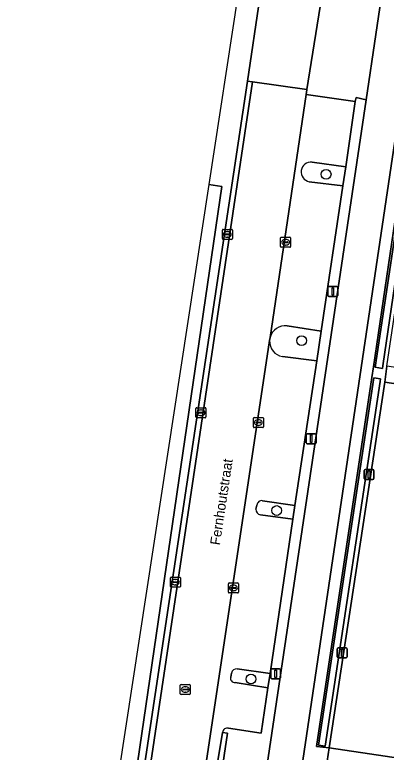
# Model space of a CAD drawing. Extents: x 164148 to 165261, y 382513 to 383432.
# Drawn here: x 164152.8 to 164189.9, y 382810.5 to 382884.2 of the extents above; entities that cross this region are included whole.
import ezdxf

# ---------------------------------------------------------------- set-up
doc = ezdxf.new("R2010")
doc.units = 0
for name, color, linetype in [('IMGEO_Boom', 7, 'Continuous'), ('IMGEO_Erf', 7, 'Continuous'), ('IMGEO_Fietspad_gesloten', 7, 'Continuous'), ('IMGEO_Groenvoorziening', 7, 'Continuous'), ('IMGEO_Hek', 7, 'Continuous'), ('IMGEO_Kolk', 7, 'Continuous'), ('IMGEO_Lichtmast', 7, 'Continuous'), ('IMGEO_Muur', 7, 'Continuous'), ('IMGEO_Openbare_ruimte_label', 7, 'Continuous'), ('IMGEO_Parkeervlak_open', 7, 'Continuous'), ('IMGEO_Rijbaan_lokaal_gesloten', 7, 'Continuous'), ('IMGEO_Rijbaan_lokaal_open', 7, 'Continuous'), ('IMGEO_Rioolput', 7, 'Continuous'), ('IMGEO_Terreindeel_halfverhard', 7, 'Continuous'), ('IMGEO_Voetpad_open', 7, 'Continuous')]:
    doc.layers.add(name, color=color, linetype=linetype)

msp = doc.modelspace()

# ---------------------------------------------------------------- linework, layer by layer
at = {"layer": 'IMGEO_Boom'}
for centre in [(164183.924, 382868.261), (164181.47, 382851.638), (164178.988, 382834.655), (164176.416, 382817.815)]:
    msp.add_circle(centre, 0.489, dxfattribs=at)
at = {"layer": 'IMGEO_Erf'}
msp.add_lwpolyline([(164152.812, 382740.722), (164153.327, 382740.647), (164155.035, 382750), (164157.185, 382764.868), (164158.551, 382764.671), (164162.025, 382788.452), (164173.504, 382867.045), (164172.198, 382867.23)], close=True, dxfattribs=at)
at = {"layer": 'IMGEO_Fietspad_gesloten'}
msp.add_lwpolyline([(164190.689, 382894.499), (164190.234, 382891.596), (164189.857, 382888.808), (164187.931, 382875.721), (164175.935, 382795.185), (164179.379, 382794.647), (164192.527, 382883.247), (164193.163, 382887.512), (164193.241, 382887.995), (164193.831, 382891.984), (164194.138, 382894.005)], close=True, dxfattribs=at)
at = {"layer": 'IMGEO_Groenvoorziening'}
for points in [[(164183.743, 382887.697), (164183.319, 382885.048), (164181.986, 382876.723), (164182.013, 382876.719), (164181.945, 382876.241), (164186.841, 382875.528), (164186.91, 382875.936), (164187.931, 382875.721), (164189.857, 382888.808)], [(164182.243, 382867.523), (164185.583, 382867.093), (164185.878, 382869.019), (164182.528, 382869.486)], [(164179.556, 382850.036), (164182.98, 382849.621), (164183.42, 382852.598), (164180.035, 382853.112)], [(164178.329, 382851.962), (164178.28, 382851.634)], [(164177.007, 382835.195), (164176.908, 382834.781)], [(164177.365, 382834.215), (164180.604, 382833.782), (164180.805, 382835.167), (164177.576, 382835.633)], [(164174.832, 382817.45), (164178.097, 382816.934), (164178.332, 382818.37), (164175.035, 382818.816)], [(164174.453, 382818.413), (164174.39, 382818.014)]]:
    msp.add_lwpolyline(points, dxfattribs=at)
msp.add_lwpolyline([(164172.198, 382867.23), (164173.504, 382867.045), (164162.025, 382788.452), (164162.638, 382788.367), (164176.078, 382877.561), (164177.288, 382885.935), (164175.103, 382886.19)], close=True, dxfattribs=at)
for centre, radius, start, end in [((164182.42, 382868.499), 0.992, 83.75927, 259.71908), ((164179.835, 382851.568), 1.557, 82.62454, 165.3426), ((164179.836, 382851.568), 1.557, 177.55854, 259.65606), ((164177.483, 382835.165), 0.477, 78.77419, 176.40192), ((164177.455, 382834.755), 0.547, 177.2837, 260.55254), ((164174.963, 382818.299), 0.522, 82.01999, 167.38055), ((164174.82, 382817.896), 0.446, 164.67529, 271.49545)]:
    msp.add_arc(centre, radius, start, end, dxfattribs=at)
at = {"layer": 'IMGEO_Hek'}
for points in [[(164184.244, 382810.929), (164218.479, 382805.822), (164224.023, 382842.342), (164189.778, 382847.475)], [(164189.778, 382847.475), (164184.244, 382810.929)], [(164184.244, 382810.929), (164181.74, 382794.278)]]:
    msp.add_lwpolyline(points, dxfattribs=at)
at = {"layer": 'IMGEO_Kolk'}
for p, q in [((164173.556, 382861.829), (164173.556, 382862.681)), ((164173.631, 382862.755), (164174.483, 382862.755)), ((164174.044, 382862.535), (164174.069, 382862.535)), ((164174.557, 382862.681), (164174.557, 382861.829)), ((164174.483, 382861.755), (164173.631, 382861.755)), ((164173.815, 382862.249), (164173.815, 382862.261)), ((164174.253, 382862.212), (164173.855, 382862.212)), ((164173.858, 382862.298), (164174.256, 382862.298)), ((164174.067, 382861.975), (164174.042, 382861.975)), ((164174.299, 382862.261), (164174.299, 382862.249)), ((164179.372, 382861.044), (164179.372, 382861.896)), ((164179.447, 382861.97), (164180.299, 382861.97)), ((164179.86, 382861.75), (164179.885, 382861.75)), ((164180.373, 382861.896), (164180.373, 382861.044)), ((164180.299, 382860.97), (164179.447, 382860.97)), ((164179.631, 382861.464), (164179.631, 382861.476)), ((164180.069, 382861.427), (164179.671, 382861.427)), ((164179.674, 382861.513), (164180.072, 382861.513)), ((164179.883, 382861.19), (164179.858, 382861.19)), ((164180.115, 382861.476), (164180.115, 382861.464)), ((164170.915, 382844.006), (164170.915, 382844.858)), ((164170.99, 382844.932), (164171.842, 382844.932)), ((164171.403, 382844.712), (164171.428, 382844.712)), ((164171.916, 382844.858), (164171.916, 382844.006)), ((164171.842, 382843.932), (164170.99, 382843.932)), ((164171.174, 382844.426), (164171.174, 382844.438)), ((164171.612, 382844.389), (164171.214, 382844.389)), ((164171.217, 382844.475), (164171.615, 382844.475)), ((164171.426, 382844.152), (164171.401, 382844.152)), ((164171.658, 382844.438), (164171.658, 382844.426)), ((164176.735, 382843.947), (164177.587, 382843.947)), ((164176.66, 382843.021), (164176.66, 382843.873)), ((164176.919, 382843.441), (164176.919, 382843.453)), ((164177.357, 382843.404), (164176.959, 382843.404)), ((164176.962, 382843.49), (164177.36, 382843.49)), ((164177.171, 382843.167), (164177.146, 382843.167)), ((164177.148, 382843.727), (164177.173, 382843.727)), ((164177.403, 382843.453), (164177.403, 382843.441)), ((164177.661, 382843.873), (164177.661, 382843.021)), ((164177.587, 382842.947), (164176.735, 382842.947)), ((164168.367, 382827.068), (164168.367, 382827.92)), ((164168.442, 382827.994), (164169.294, 382827.994)), ((164168.855, 382827.774), (164168.88, 382827.774)), ((164169.368, 382827.92), (164169.368, 382827.068)), ((164169.294, 382826.994), (164168.442, 382826.994)), ((164168.626, 382827.488), (164168.626, 382827.5)), ((164169.064, 382827.451), (164168.666, 382827.451)), ((164168.669, 382827.537), (164169.067, 382827.537)), ((164168.878, 382827.214), (164168.853, 382827.214)), ((164169.11, 382827.5), (164169.11, 382827.488)), ((164174.158, 382826.489), (164174.158, 382827.341)), ((164174.233, 382827.415), (164175.085, 382827.415)), ((164174.417, 382826.909), (164174.417, 382826.921)), ((164174.46, 382826.958), (164174.858, 382826.958)), ((164174.646, 382827.195), (164174.671, 382827.195)), ((164174.901, 382826.921), (164174.901, 382826.909)), ((164175.159, 382827.341), (164175.159, 382826.489)), ((164175.085, 382826.415), (164174.233, 382826.415)), ((164174.855, 382826.872), (164174.457, 382826.872)), ((164174.669, 382826.635), (164174.644, 382826.635))]:
    msp.add_line(p, q, dxfattribs=at)
for points in [[(164173.556, 382861.829), (164173.556, 382862.681)], [(164173.631, 382862.755), (164174.483, 382862.755)], [(164174.557, 382862.681), (164174.557, 382861.829)], [(164174.483, 382861.755), (164173.631, 382861.755)], [(164179.372, 382861.044), (164179.372, 382861.896)], [(164179.447, 382861.97), (164180.299, 382861.97)], [(164180.373, 382861.896), (164180.373, 382861.044)], [(164180.299, 382860.97), (164179.447, 382860.97)], [(164170.915, 382844.006), (164170.915, 382844.858)], [(164170.99, 382844.932), (164171.842, 382844.932)], [(164171.916, 382844.858), (164171.916, 382844.006)], [(164171.842, 382843.932), (164170.99, 382843.932)], [(164176.735, 382843.947), (164177.587, 382843.947)], [(164176.66, 382843.021), (164176.66, 382843.873)], [(164177.661, 382843.873), (164177.661, 382843.021)], [(164177.587, 382842.947), (164176.735, 382842.947)], [(164168.367, 382827.068), (164168.367, 382827.92)], [(164168.442, 382827.994), (164169.294, 382827.994)], [(164169.368, 382827.92), (164169.368, 382827.068)], [(164169.294, 382826.994), (164168.442, 382826.994)], [(164174.158, 382826.489), (164174.158, 382827.341)], [(164174.233, 382827.415), (164175.085, 382827.415)], [(164175.159, 382827.341), (164175.159, 382826.489)], [(164175.085, 382826.415), (164174.233, 382826.415)]]:
    msp.add_lwpolyline(points, dxfattribs=at)
for centre, radius, start, end in [((164173.633, 382862.679), 0.0765, 91.55205, 178.44795), ((164173.633, 382862.679), 0.0765, 91.55205, 178.44795), ((164174.481, 382862.679), 0.0765, 1.55205, 88.44795), ((164174.481, 382862.679), 0.0765, 1.55205, 88.44795), ((164173.633, 382861.831), 0.0765, 181.55205, 268.44795), ((164173.633, 382861.831), 0.0765, 181.55205, 268.44795), ((164173.855, 382862.258), 0.0403, 85.87752, 175.75265), ((164173.852, 382862.248), 0.0366, 178.93798, 274.71019), ((164174.256, 382862.255), 0.043, 264.86636, 352.45326), ((164174.26, 382862.26), 0.0386, 1.73085, 96.63898), ((164174.481, 382861.831), 0.0765, 271.55205, 358.44795), ((164174.481, 382861.831), 0.0765, 271.55205, 358.44795), ((164179.449, 382861.894), 0.0765, 91.55205, 178.44795), ((164179.449, 382861.894), 0.0765, 91.55205, 178.44795), ((164180.297, 382861.894), 0.0765, 1.55205, 88.44795), ((164180.297, 382861.894), 0.0765, 1.55205, 88.44795), ((164179.449, 382861.046), 0.0765, 181.55205, 268.44795), ((164179.449, 382861.046), 0.0765, 181.55205, 268.44795), ((164179.671, 382861.473), 0.0403, 85.87752, 175.75265), ((164179.668, 382861.463), 0.0366, 178.93798, 274.71019), ((164180.072, 382861.47), 0.043, 264.86636, 352.45326), ((164180.076, 382861.475), 0.0386, 1.73085, 96.63898), ((164180.297, 382861.046), 0.0765, 271.55205, 358.44795), ((164180.297, 382861.046), 0.0765, 271.55205, 358.44795), ((164170.992, 382844.856), 0.0765, 91.55205, 178.44795), ((164170.992, 382844.856), 0.0765, 91.55205, 178.44795), ((164171.84, 382844.856), 0.0765, 1.55205, 88.44795), ((164171.84, 382844.856), 0.0765, 1.55205, 88.44795), ((164170.992, 382844.008), 0.0765, 181.55205, 268.44795), ((164170.992, 382844.008), 0.0765, 181.55205, 268.44795), ((164171.214, 382844.435), 0.0403, 85.87752, 175.75265), ((164171.211, 382844.425), 0.0366, 178.93798, 274.71019), ((164171.615, 382844.432), 0.043, 264.86636, 352.45326), ((164171.619, 382844.437), 0.0386, 1.73085, 96.63898), ((164171.84, 382844.008), 0.0765, 271.55205, 358.44795), ((164171.84, 382844.008), 0.0765, 271.55205, 358.44795), ((164176.737, 382843.871), 0.0765, 91.55205, 178.44795), ((164176.737, 382843.871), 0.0765, 91.55205, 178.44795), ((164177.585, 382843.871), 0.0765, 1.55205, 88.44795), ((164177.585, 382843.871), 0.0765, 1.55205, 88.44795), ((164176.959, 382843.45), 0.0403, 85.87752, 175.75265), ((164176.956, 382843.44), 0.0366, 178.93798, 274.71019), ((164177.36, 382843.447), 0.043, 264.86636, 352.45326), ((164177.364, 382843.452), 0.0386, 1.73085, 96.63898), ((164176.737, 382843.023), 0.0765, 181.55205, 268.44795), ((164176.737, 382843.023), 0.0765, 181.55205, 268.44795), ((164177.585, 382843.023), 0.0765, 271.55205, 358.44795), ((164177.585, 382843.023), 0.0765, 271.55205, 358.44795), ((164168.444, 382827.918), 0.0765, 91.55205, 178.44795), ((164168.444, 382827.918), 0.0765, 91.55205, 178.44795), ((164169.292, 382827.918), 0.0765, 1.55205, 88.44795), ((164169.292, 382827.918), 0.0765, 1.55205, 88.44795), ((164168.444, 382827.07), 0.0765, 181.55205, 268.44795), ((164168.444, 382827.07), 0.0765, 181.55205, 268.44795), ((164168.666, 382827.497), 0.0403, 85.87752, 175.75265), ((164168.663, 382827.487), 0.0366, 178.93798, 274.71019), ((164169.067, 382827.494), 0.043, 264.86636, 352.45326), ((164169.071, 382827.499), 0.0386, 1.73085, 96.63898), ((164169.292, 382827.07), 0.0765, 271.55205, 358.44795), ((164169.292, 382827.07), 0.0765, 271.55205, 358.44795), ((164174.235, 382827.339), 0.0765, 91.55205, 178.44795), ((164174.235, 382827.339), 0.0765, 91.55205, 178.44795), ((164174.457, 382826.918), 0.0403, 85.87752, 175.75265), ((164174.862, 382826.92), 0.0386, 1.73085, 96.63898), ((164175.083, 382827.339), 0.0765, 1.55205, 88.44795), ((164175.083, 382827.339), 0.0765, 1.55205, 88.44795), ((164174.235, 382826.491), 0.0765, 181.55205, 268.44795), ((164174.235, 382826.491), 0.0765, 181.55205, 268.44795), ((164174.454, 382826.908), 0.0366, 178.93798, 274.71019), ((164174.858, 382826.915), 0.043, 264.86636, 352.45326), ((164175.083, 382826.491), 0.0765, 271.55205, 358.44795), ((164175.083, 382826.491), 0.0765, 271.55205, 358.44795)]:
    msp.add_arc(centre, radius, start, end, dxfattribs=at)
for centre, major_axis, ratio, start_param, end_param in [((164174.043, 382862.255), (-0.387, 0.002), 0.722429, 4.712389, 7.853982), ((164174.068, 382862.255), (-0.39, 0.002), 0.717154, 1.570796, 4.712389), ((164179.859, 382861.47), (-0.387, 0.002), 0.722429, 4.712389, 7.853982), ((164179.884, 382861.47), (-0.39, 0.002), 0.717154, 1.570796, 4.712389), ((164171.402, 382844.432), (-0.387, 0.002), 0.722429, 4.712389, 7.853982), ((164171.427, 382844.432), (-0.39, 0.002), 0.717154, 1.570796, 4.712389), ((164177.147, 382843.447), (-0.387, 0.002), 0.722429, 4.712389, 7.853982), ((164177.172, 382843.447), (-0.39, 0.002), 0.717154, 1.570796, 4.712389), ((164168.854, 382827.494), (-0.387, 0.002), 0.722429, 4.712389, 7.853982), ((164168.879, 382827.494), (-0.39, 0.002), 0.717154, 1.570796, 4.712389), ((164174.645, 382826.915), (-0.387, 0.002), 0.722429, 4.712389, 7.853982), ((164174.67, 382826.915), (-0.39, 0.002), 0.717154, 1.570796, 4.712389)]:
    msp.add_ellipse(centre, major_axis=major_axis, ratio=ratio, start_param=start_param, end_param=end_param, dxfattribs=at)
at = {"layer": 'IMGEO_Lichtmast'}
for p, q in [((164184.099, 382856.15), (164184.099, 382856.95)), ((164184.099, 382856.95), (164184.099, 382856.15)), ((164184.199, 382857.05), (164184.989, 382857.05)), ((164184.989, 382857.05), (164184.199, 382857.05)), ((164185.089, 382856.95), (164185.089, 382856.15)), ((164185.089, 382856.15), (164185.089, 382856.95)), ((164184.989, 382856.05), (164184.199, 382856.05)), ((164184.199, 382856.05), (164184.989, 382856.05)), ((164181.937, 382841.43), (164181.937, 382842.23)), ((164181.937, 382842.23), (164181.937, 382841.43)), ((164182.037, 382842.33), (164182.827, 382842.33)), ((164182.827, 382842.33), (164182.037, 382842.33)), ((164182.927, 382842.23), (164182.927, 382841.43)), ((164182.927, 382841.43), (164182.927, 382842.23)), ((164182.827, 382841.33), (164182.037, 382841.33)), ((164182.037, 382841.33), (164182.827, 382841.33)), ((164187.817, 382838.762), (164188.607, 382838.762)), ((164188.607, 382838.762), (164187.817, 382838.762)), ((164187.717, 382837.862), (164187.717, 382838.662)), ((164187.717, 382838.662), (164187.717, 382837.862)), ((164188.707, 382838.662), (164188.707, 382837.862)), ((164188.707, 382837.862), (164188.707, 382838.662)), ((164188.607, 382837.762), (164187.817, 382837.762)), ((164187.817, 382837.762), (164188.607, 382837.762)), ((164185.037, 382820.036), (164185.037, 382820.836)), ((164185.037, 382820.836), (164185.037, 382820.036)), ((164185.137, 382820.936), (164185.927, 382820.936)), ((164185.927, 382820.936), (164185.137, 382820.936)), ((164186.027, 382820.836), (164186.027, 382820.036)), ((164186.027, 382820.036), (164186.027, 382820.836)), ((164185.927, 382819.936), (164185.137, 382819.936)), ((164185.137, 382819.936), (164185.927, 382819.936)), ((164178.488, 382818.831), (164179.278, 382818.831)), ((164179.278, 382818.831), (164178.488, 382818.831)), ((164178.388, 382817.931), (164178.388, 382818.731)), ((164178.388, 382818.731), (164178.388, 382817.931)), ((164179.378, 382818.731), (164179.378, 382817.931)), ((164179.378, 382817.931), (164179.378, 382818.731)), ((164179.278, 382817.831), (164178.488, 382817.831)), ((164178.488, 382817.831), (164179.278, 382817.831))]:
    msp.add_line(p, q, dxfattribs=at)
for points in [[(164184.519, 382856.925), (164184.669, 382856.925), (164184.669, 382856.175), (164184.519, 382856.175), (164184.519, 382856.925)], [(164182.357, 382842.205), (164182.507, 382842.205), (164182.507, 382841.455), (164182.357, 382841.455), (164182.357, 382842.205)], [(164188.137, 382838.637), (164188.287, 382838.637), (164188.287, 382837.887), (164188.137, 382837.887), (164188.137, 382838.637)], [(164185.457, 382820.811), (164185.607, 382820.811), (164185.607, 382820.061), (164185.457, 382820.061), (164185.457, 382820.811)], [(164178.808, 382818.706), (164178.958, 382818.706), (164178.958, 382817.956), (164178.808, 382817.956), (164178.808, 382818.706)]]:
    msp.add_lwpolyline(points, dxfattribs=at)
for centre, start, end in [((164184.199, 382856.95), 90, 180), ((164184.199, 382856.95), 90, 180), ((164184.989, 382856.95), 0, 90), ((164184.989, 382856.95), 360, 90), ((164184.199, 382856.15), 180, 270), ((164184.199, 382856.15), 180, 270), ((164184.989, 382856.15), 270, 0), ((164184.989, 382856.15), 270, 0), ((164182.037, 382842.23), 90, 180), ((164182.037, 382842.23), 90, 180), ((164182.827, 382842.23), 0, 90), ((164182.827, 382842.23), 360, 90), ((164182.037, 382841.43), 180, 270), ((164182.037, 382841.43), 180, 270), ((164182.827, 382841.43), 270, 0), ((164182.827, 382841.43), 270, 0), ((164187.817, 382838.662), 90, 180), ((164187.817, 382838.662), 90, 180), ((164188.607, 382838.662), 0, 90), ((164188.607, 382838.662), 360, 90), ((164187.817, 382837.862), 180, 270), ((164187.817, 382837.862), 180, 270), ((164188.607, 382837.862), 270, 0), ((164188.607, 382837.862), 270, 0), ((164185.137, 382820.836), 90, 180), ((164185.137, 382820.836), 90, 180), ((164185.927, 382820.836), 0, 90), ((164185.927, 382820.836), 360, 90), ((164185.137, 382820.036), 180, 270), ((164185.137, 382820.036), 180, 270), ((164185.927, 382820.036), 270, 0), ((164185.927, 382820.036), 270, 0), ((164178.488, 382818.731), 90, 180), ((164178.488, 382818.731), 90, 180), ((164179.278, 382818.731), 0, 90), ((164179.278, 382818.731), 360, 90), ((164178.488, 382817.931), 180, 270), ((164178.488, 382817.931), 180, 270), ((164179.278, 382817.931), 270, 0), ((164179.278, 382817.931), 270, 0)]:
    msp.add_arc(centre, 0.1, start, end, dxfattribs=at)
at = {"layer": 'IMGEO_Muur'}
for points in [[(164194.506, 382886.924), (164188.829, 382848.984), (164189.553, 382848.85), (164189.594, 382849.129), (164193.975, 382879.043), (164195.088, 382886.097), (164228.922, 382881.053), (164228.877, 382880.672), (164229.532, 382880.58), (164229.679, 382881.67)], [(164189.317, 382847.536), (164189.361, 382847.832), (164188.691, 382847.932), (164183.175, 382811.217), (164183.845, 382811.116)]]:
    msp.add_lwpolyline(points, close=True, dxfattribs=at)
at = {"layer": 'IMGEO_Parkeervlak_open'}
for points in [[(164182.528, 382869.486), (164185.878, 382869.019), (164186.841, 382875.528), (164181.945, 382876.241), (164178.329, 382851.962)], [(164180.035, 382853.112), (164183.42, 382852.598), (164185.583, 382867.093), (164182.243, 382867.523)], [(164178.28, 382851.634), (164169.937, 382796.122), (164171.204, 382795.924)], [(164177.576, 382835.633), (164180.805, 382835.167), (164182.98, 382849.621), (164179.556, 382850.036)], [(164176.908, 382834.781), (164177.007, 382835.195)], [(164175.035, 382818.816), (164178.332, 382818.37), (164180.604, 382833.782), (164177.365, 382834.215)], [(164174.39, 382818.014), (164174.453, 382818.413)], [(164174.184, 382812.891), (164177.44, 382812.405), (164178.097, 382816.934), (164174.832, 382817.45)], [(164172.835, 382808.024), (164173.572, 382812.468)]]:
    msp.add_lwpolyline(points, dxfattribs=at)
for centre, radius, start, end in [((164182.42, 382868.499), 0.992, 83.75927, 259.71908), ((164179.835, 382851.568), 1.557, 82.62454, 165.3426), ((164179.836, 382851.568), 1.557, 177.55854, 259.65606), ((164177.483, 382835.165), 0.477, 78.77419, 176.40192), ((164177.455, 382834.755), 0.547, 177.2837, 260.55254), ((164174.963, 382818.299), 0.522, 82.01999, 167.38055), ((164174.82, 382817.896), 0.446, 164.67529, 271.49545), ((164174.044, 382812.439), 0.473, 72.82617, 176.47646)]:
    msp.add_arc(centre, radius, start, end, dxfattribs=at)
at = {"layer": 'IMGEO_Rijbaan_lokaal_gesloten'}
msp.add_lwpolyline([(164183.319, 382885.048), (164177.288, 382885.935), (164176.078, 382877.561), (164176.564, 382877.491), (164181.986, 382876.723)], close=True, dxfattribs=at)
at = {"layer": 'IMGEO_Rijbaan_lokaal_open'}
msp.add_lwpolyline([(164178.28, 382851.634), (164178.329, 382851.962), (164181.945, 382876.241), (164182.013, 382876.719), (164181.986, 382876.723), (164176.564, 382877.491), (164163.235, 382788.285), (164167.621, 382787.681), (164168.953, 382796.276), (164169.937, 382796.122)], close=True, dxfattribs=at)
at = {"layer": 'IMGEO_Rioolput'}
for p, q in [((164169.351, 382816.34), (164169.351, 382817.192)), ((164169.426, 382817.266), (164170.278, 382817.266)), ((164169.61, 382816.76), (164169.61, 382816.772)), ((164170.048, 382816.723), (164169.65, 382816.723)), ((164169.653, 382816.809), (164170.051, 382816.809)), ((164169.839, 382817.046), (164169.864, 382817.046)), ((164170.094, 382816.772), (164170.094, 382816.76)), ((164170.352, 382817.192), (164170.352, 382816.34)), ((164170.278, 382816.266), (164169.426, 382816.266)), ((164169.862, 382816.486), (164169.837, 382816.486))]:
    msp.add_line(p, q, dxfattribs=at)
for points in [[(164169.351, 382816.34), (164169.351, 382817.192)], [(164169.426, 382817.266), (164170.278, 382817.266)], [(164170.352, 382817.192), (164170.352, 382816.34)], [(164170.278, 382816.266), (164169.426, 382816.266)]]:
    msp.add_lwpolyline(points, dxfattribs=at)
for centre, radius, start, end in [((164169.428, 382817.19), 0.0765, 91.55205, 178.44795), ((164169.428, 382817.19), 0.0765, 91.55205, 178.44795), ((164169.65, 382816.769), 0.0403, 85.87752, 175.75265), ((164169.647, 382816.759), 0.0366, 178.93798, 274.71019), ((164170.051, 382816.766), 0.043, 264.86636, 352.45326), ((164170.055, 382816.771), 0.0386, 1.73085, 96.63898), ((164170.276, 382817.19), 0.0765, 1.55205, 88.44795), ((164170.276, 382817.19), 0.0765, 1.55205, 88.44795), ((164169.428, 382816.342), 0.0765, 181.55205, 268.44795), ((164169.428, 382816.342), 0.0765, 181.55205, 268.44795), ((164170.276, 382816.342), 0.0765, 271.55205, 358.44795), ((164170.276, 382816.342), 0.0765, 271.55205, 358.44795)]:
    msp.add_arc(centre, radius, start, end, dxfattribs=at)
for centre, major_axis, ratio, start_param, end_param in [((164169.838, 382816.766), (-0.387, 0.002), 0.722429, 4.712389, 7.853982), ((164169.863, 382816.766), (-0.39, 0.002), 0.717154, 1.570796, 4.712389)]:
    msp.add_ellipse(centre, major_axis=major_axis, ratio=ratio, start_param=start_param, end_param=end_param, dxfattribs=at)
at = {"layer": 'IMGEO_Terreindeel_halfverhard'}
msp.add_lwpolyline([(164184.244, 382810.929), (164218.479, 382805.822), (164224.023, 382842.342), (164189.778, 382847.475)], close=True, dxfattribs=at)
at = {"layer": 'IMGEO_Voetpad_open'}
for points in [[(164193.991, 382885.263), (164194.257, 382887.151), (164193.163, 382887.512), (164192.527, 382883.247), (164179.379, 382794.647), (164181.74, 382794.278), (164184.244, 382810.929), (164182.976, 382811.084), (164188.487, 382847.966), (164188.654, 382849.012)], [(164189.778, 382847.475), (164190.006, 382849.079), (164195.464, 382885.581), (164229.559, 382880.492), (164229.63, 382880.48), (164229.825, 382881.789), (164194.257, 382887.151), (164193.991, 382885.263), (164188.654, 382849.012), (164188.487, 382847.966), (164182.976, 382811.084), (164184.244, 382810.929)], [(164188.829, 382848.984), (164194.506, 382886.924), (164229.679, 382881.67), (164229.532, 382880.58), (164228.877, 382880.672), (164228.922, 382881.053), (164195.088, 382886.097), (164193.975, 382879.043), (164189.594, 382849.129), (164189.553, 382848.85)], [(164176.564, 382877.491), (164176.078, 382877.561), (164162.638, 382788.367), (164163.235, 382788.285)], [(164183.845, 382811.116), (164183.175, 382811.217), (164188.691, 382847.932), (164189.361, 382847.832), (164189.317, 382847.536)], [(164173.572, 382812.468), (164172.835, 382808.024), (164173.397, 382807.935), (164174.069, 382812.398)]]:
    msp.add_lwpolyline(points, close=True, dxfattribs=at)
for points in [[(164221.376, 382807.304), (164231.856, 382877.141), (164229.082, 382877.6), (164224.266, 382843.97), (164190.006, 382849.079), (164189.778, 382847.475), (164224.023, 382842.342), (164218.479, 382805.822), (164184.244, 382810.929), (164181.74, 382794.278)], [(164175.935, 382795.185), (164187.931, 382875.721)], [(164187.931, 382875.721), (164186.91, 382875.936), (164186.841, 382875.528)], [(164186.841, 382875.528), (164185.878, 382869.019)], [(164185.878, 382869.019), (164185.583, 382867.093)], [(164185.583, 382867.093), (164183.42, 382852.598)], [(164183.42, 382852.598), (164182.98, 382849.621)], [(164182.98, 382849.621), (164180.805, 382835.167)], [(164180.805, 382835.167), (164180.604, 382833.782)], [(164180.604, 382833.782), (164178.332, 382818.37)], [(164178.332, 382818.37), (164178.097, 382816.934)], [(164178.097, 382816.934), (164177.44, 382812.405), (164174.184, 382812.891)], [(164173.572, 382812.468), (164174.069, 382812.398), (164173.397, 382807.935), (164172.835, 382808.024)]]:
    msp.add_lwpolyline(points, dxfattribs=at)
msp.add_arc((164174.044, 382812.439), 0.473, 72.82617, 176.47646, dxfattribs=at)

# ---------------------------------------------------------------- texts
at = {"layer": 'IMGEO_Openbare_ruimte_label'}
msp.add_text('Fernhoutstraat', height=1, rotation=81.43241, dxfattribs=at).set_placement((164173.309, 382831.144))

doc.saveas('drawing.dxf')
